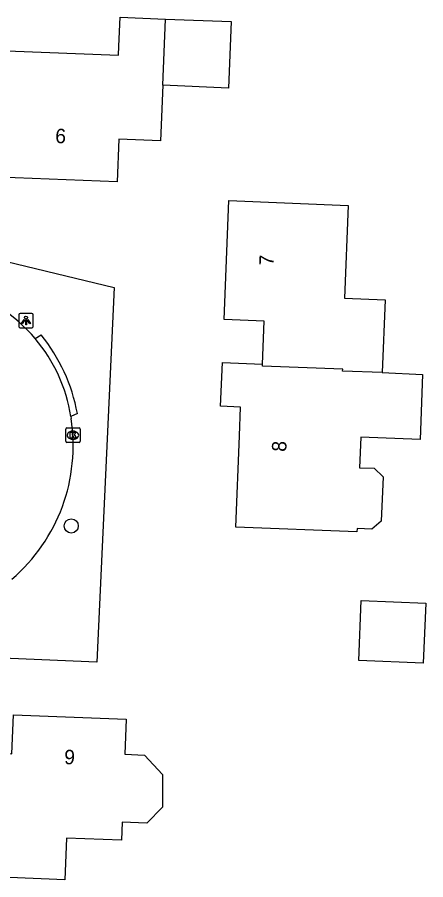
# Model space of a CAD drawing. Extents: x 160732 to 162105, y 387428 to 388479.
# Drawn here: x 161874.1 to 161902.5, y 387942.2 to 388002 of the extents above; entities that cross this region are included whole.
import ezdxf

# ---------------------------------------------------------------- set-up
doc = ezdxf.new("R2010")
doc.units = 0
for name, color, linetype in [('IMGEO_Boom', 7, 'Continuous'), ('IMGEO_Kolk', 7, 'Continuous'), ('IMGEO_Lichtpunt', 7, 'Continuous'), ('IMGEO_Pand', 7, 'Continuous'), ('IMGEO_Pand_nummerreeks', 7, 'Continuous'), ('IMGEO_Rijbaan_lokaal_open', 7, 'Continuous'), ('IMGEO_Voetpad_open', 7, 'Continuous')]:
    doc.layers.add(name, color=color, linetype=linetype)

msp = doc.modelspace()

# ---------------------------------------------------------------- linework, layer by layer
at = {"layer": 'IMGEO_Boom'}
msp.add_circle((161877.876, 387966.733), 0.489, dxfattribs=at)
at = {"layer": 'IMGEO_Kolk'}
for p, q in [((161877.49, 387972.604), (161877.49, 387973.456)), ((161877.565, 387973.53), (161878.417, 387973.53)), ((161877.978, 387973.31), (161878.003, 387973.31)), ((161878.491, 387973.456), (161878.491, 387972.604)), ((161878.417, 387972.53), (161877.565, 387972.53)), ((161878.001, 387972.75), (161877.976, 387972.75))]:
    msp.add_line(p, q, dxfattribs=at)
for points in [[(161877.49, 387972.604), (161877.49, 387973.456)], [(161877.565, 387973.53), (161878.417, 387973.53)], [(161877.811, 387973.23), (161877.934, 387973.23), (161877.934, 387973.079), (161878.064, 387973.23), (161878.228, 387973.23), (161878.082, 387973.079), (161878.235, 387972.83), (161878.083, 387972.83), (161877.998, 387972.994), (161877.934, 387972.927), (161877.934, 387972.83), (161877.811, 387972.83), (161877.811, 387973.23)], [(161878.491, 387973.456), (161878.491, 387972.604)], [(161878.417, 387972.53), (161877.565, 387972.53)]]:
    msp.add_lwpolyline(points, dxfattribs=at)
for centre, start, end in [((161877.567, 387973.454), 91.55205, 178.44795), ((161877.567, 387973.454), 91.55205, 178.44795), ((161878.415, 387973.454), 1.55205, 88.44795), ((161878.415, 387973.454), 1.55205, 88.44795), ((161877.567, 387972.606), 181.55205, 268.44795), ((161877.567, 387972.606), 181.55205, 268.44795), ((161878.415, 387972.606), 271.55205, 358.44795), ((161878.415, 387972.606), 271.55205, 358.44795)]:
    msp.add_arc(centre, 0.0765, start, end, dxfattribs=at)
for centre, major_axis, ratio, start_param, end_param in [((161877.977, 387973.03), (-0.387, 0.002), 0.722429, 4.712389, 7.853982), ((161878.002, 387973.03), (-0.39, 0.002), 0.717154, 1.570796, 4.712389)]:
    msp.add_ellipse(centre, major_axis=major_axis, ratio=ratio, start_param=start_param, end_param=end_param, dxfattribs=at)
at = {"layer": 'IMGEO_Lichtpunt'}
for p, q in [((161874.238, 387981.383), (161874.238, 387980.576)), ((161874.238, 387981.383), (161874.238, 387980.576)), ((161875.14, 387981.478), (161874.332, 387981.478)), ((161875.14, 387981.478), (161874.332, 387981.478)), ((161875.234, 387980.576), (161875.234, 387981.383)), ((161875.234, 387980.576), (161875.234, 387981.383)), ((161874.332, 387980.482), (161875.14, 387980.482)), ((161874.332, 387980.482), (161875.14, 387980.482))]:
    msp.add_line(p, q, dxfattribs=at)
for points in [[(161874.612, 387981.047), (161874.651, 387981.019), (161874.463, 387980.757), (161874.425, 387980.784), (161874.612, 387981.047)], [(161874.714, 387980.999), (161874.761, 387980.999), (161874.761, 387980.677), (161874.714, 387980.677), (161874.714, 387980.999)], [(161874.824, 387981.019), (161874.862, 387981.046), (161875.049, 387980.784), (161875.01, 387980.756), (161874.824, 387981.019)]]:
    msp.add_lwpolyline(points, dxfattribs=at)
msp.add_circle((161874.737, 387981.181), 0.0994, dxfattribs=at)
for centre, start, end in [((161874.332, 387981.383), 90, 180), ((161874.332, 387981.383), 90, 180), ((161875.14, 387981.383), 0, 90), ((161875.14, 387981.383), 0, 90), ((161874.332, 387980.576), 180, 270), ((161874.332, 387980.576), 180, 270), ((161875.14, 387980.576), 270, 0), ((161875.14, 387980.576), 270, 360)]:
    msp.add_arc(centre, 0.0946, start, end, dxfattribs=at)
at = {"layer": 'IMGEO_Pand'}
for points in [[(161873.129, 387999.704), (161873.408, 387999.693), (161881.154, 387999.382), (161881.179, 388000), (161881.259, 388002.011), (161884.407, 388001.885)], [(161884.223, 387997.297), (161884.407, 388001.885)], [(161884.407, 388001.885), (161888.964, 388001.71), (161888.786, 387997.096), (161884.223, 387997.297)], [(161884.223, 387997.297), (161884.068, 387993.443), (161881.185, 387993.559), (161881.066, 387990.597), (161872.78, 387990.929), (161872.839, 387992.395)], [(161891.141, 387977.952), (161891.262, 387980.947), (161888.471, 387981.059), (161888.803, 387989.297), (161897.078, 387988.964), (161896.819, 387982.536), (161899.631, 387982.423), (161899.427, 387977.365)], [(161899.427, 387977.365), (161902.239, 387977.24), (161902.057, 387972.726), (161897.95, 387972.892), (161897.865, 387970.776), (161898.884, 387970.735), (161899.492, 387970.152), (161899.363, 387967.056), (161898.714, 387966.519), (161897.695, 387966.56), (161897.685, 387966.32), (161889.285, 387966.658), (161889.539, 387972.973), (161889.62, 387974.98), (161888.231, 387975.036), (161888.353, 387978.064), (161891.141, 387977.952)], [(161899.427, 387977.365), (161896.691, 387977.475), (161896.695, 387977.601), (161891.135, 387977.824), (161891.141, 387977.952)], [(161897.988, 387961.565), (161902.455, 387961.385), (161902.287, 387957.214), (161897.821, 387957.394), (161897.988, 387961.565)], [(161870.815, 387951.045), (161873.755, 387950.928), (161873.864, 387953.648), (161881.684, 387953.336), (161881.587, 387950.9), (161882.958, 387950.845), (161884.212, 387949.491), (161884.212, 387947.233), (161883.109, 387946.129), (161881.399, 387946.198), (161881.349, 387944.942), (161877.542, 387945.094), (161877.426, 387942.201), (161873.599, 387942.354), (161870.167, 387942.491)]]:
    msp.add_lwpolyline(points, dxfattribs=at)
at = {"layer": 'IMGEO_Rijbaan_lokaal_open'}
msp.add_lwpolyline([(161877.848, 387974.314), (161877.868, 387974.181)], dxfattribs=at)
for centre, radius, start, end in [((161866.992, 387972.604), 11, 40.35793, 73.46865), ((161866.978, 387972.618), 11.001, 8.8686, 40.25673), ((161865.783, 387972.313), 12.229, 310.72425, 8.78741)]:
    msp.add_arc(centre, radius, start, end, dxfattribs=at)
at = {"layer": 'IMGEO_Voetpad_open'}
for points in [[(161817.854, 387998.478), (161880.855, 387983.271), (161879.652, 387957.294), (161850.814, 387958.518), (161851.735, 387979.839)], [(161875.374, 387979.727), (161875.785, 387979.987)], [(161878.301, 387974.525), (161877.848, 387974.314)]]:
    msp.add_lwpolyline(points, dxfattribs=at)
msp.add_arc((161866.342, 387972.327), 12.159, 10.41537, 39.04974, dxfattribs=at)

# ---------------------------------------------------------------- texts
at = {"layer": 'IMGEO_Pand_nummerreeks'}
for s, rotation, p in [('6', 357.70817, (161876.749, 387993.292)), ('7', 87.69217, (161891.904, 387984.771)), ('8', 87.69482, (161892.778, 387971.866)), ('9', 357.7139, (161877.368, 387950.225))]:
    msp.add_text(s, height=1, rotation=rotation, dxfattribs=at).set_placement(p)

doc.saveas('drawing.dxf')
